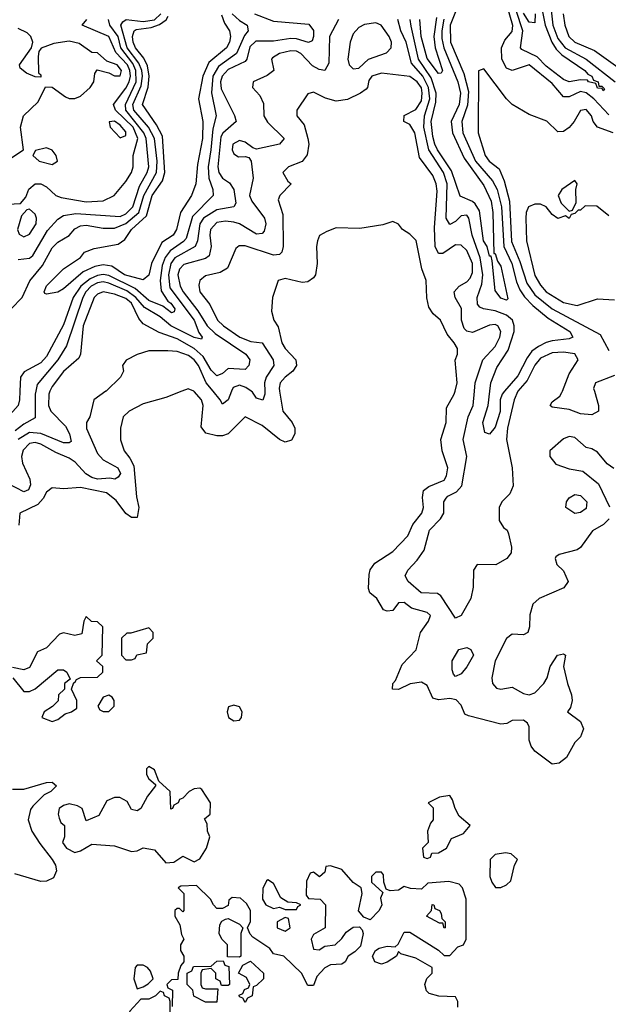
# Model space of a CAD drawing. Header units: inches. Extents: x 2380053 to 2584298, y 380219 to 546618.
# Tile 736 of 788: x 2553556 to 2555628, y 467840 to 471309. Entities that reach past the tile are written whole.
import ezdxf

# ---------------------------------------------------------------- set-up
doc = ezdxf.new("R2010")
doc.units = ezdxf.units.IN
doc.header["$MEASUREMENT"] = 0
doc.layers.add('C5456', color=7, linetype='Continuous')
doc.layers.add('C5457', color=7, linetype='Continuous')

msp = doc.modelspace()

# ---------------------------------------------------------------- linework, layer by layer
at = {"layer": 'C5456', "color": 2}
msp.add_line((2553859.9, 470000.1, 26), (2553859.7, 470000, 26), dxfattribs=at)
for points, elevation in [([(2553556.5, 470000), (2553555.3, 469970), (2553550.4, 469950), (2553522.5, 469917.5), (2553496.5, 469870), (2553470, 469836.2), (2553450, 469823.6), (2553410, 469818), (2553404.7, 469810), (2553370, 469793.2), (2553350, 469795.3), (2553339, 469810), (2553350, 469830.5), (2553370, 469839.1), (2553410, 469838), (2553436.9, 469863.1), (2553445.4, 469894.6), (2553447.1, 469930), (2553486.3, 469993.7), (2553486.6, 470000)], 14), ([(2553859.7, 470000), (2553817.3, 469970), (2553802.8, 469910), (2553790.8, 469890), (2553791.2, 469868.9), (2553830, 469780.5), (2553850, 469758.4), (2553901.6, 469730), (2553910.3, 469710), (2553903, 469697), (2553890.3, 469689.7), (2553873.3, 469693.3), (2553830, 469689.8), (2553810, 469695.4), (2553789, 469709), (2553751.2, 469750), (2553730, 469764), (2553683.5, 469783.5), (2553630, 469813.8), (2553610, 469818.7), (2553590, 469815.6), (2553567.9, 469792.1), (2553562.4, 469770), (2553566.1, 469746.1), (2553591.4, 469690), (2553594, 469670), (2553587.1, 469652.9), (2553570, 469645.7), (2553490, 469687.6)], 26), ([(2553612.2, 470000), (2553610.2, 469990), (2553610, 469906.6), (2553570, 469883.9), (2553539.7, 469860.3)], 18), ([(2553662.4, 470000), (2553658, 469990), (2553657.4, 469950), (2553665.7, 469930), (2553717.1, 469877.1), (2553731.6, 469850), (2553736.7, 469823.3), (2553730, 469818), (2553710, 469818.3), (2553630.6, 469850.6), (2553590, 469854), (2553550.3, 469830)], 22), ([(2554126.2, 470000), (2554070, 469978), (2553990, 469956), (2553941, 469930), (2553920.7, 469910), (2553911, 469870), (2553911.2, 469828.9), (2553924, 469790), (2553944.2, 469764.2), (2553957.3, 469737.3), (2553967.5, 469627.5), (2553975.8, 469590), (2553970, 469555.3), (2553950, 469555.1), (2553930, 469569.6), (2553895.2, 469615.2), (2553862, 469642), (2553770, 469660.5), (2553710, 469655.6), (2553670, 469659.3), (2553650, 469644), (2553638.3, 469621.7), (2553619.6, 469600.4), (2553556, 469570), (2553552.5, 469527.5)], 30), ([(2554470.9, 470000), (2554482.4, 469930), (2554514.8, 469890), (2554524, 469870), (2554524, 469850), (2554513, 469827), (2554490, 469820.9), (2554470, 469829.3), (2554410, 469879.5), (2554350, 469909.2), (2554290, 469849.4), (2554270, 469842.9), (2554250, 469842.9), (2554211.8, 469851.8), (2554194.8, 469874.8), (2554202, 469950), (2554196.2, 469970), (2554170, 469999.3), (2554168.5, 470000)], 30), ([(2554302, 470000), (2554290, 469969), (2554270, 469954), (2554262, 469970), (2554237, 470000)], 26), ([(2554419.2, 470000), (2554419.5, 469990), (2554411.7, 469968.3), (2554390, 469976), (2554376.1, 469996.1), (2554370.6, 470000)], 26), ([(2555630.7, 469550), (2555611.3, 469530), (2555572, 469508), (2555530.4, 469449.6), (2555518.8, 469441.2), (2555455.3, 469424.7), (2555444, 469416), (2555441, 469410), (2555446.8, 469390), (2555470, 469366.8), (2555487.3, 469330), (2555472.2, 469307.8), (2555384.7, 469270), (2555362.8, 469250), (2555351.6, 469211.6), (2555350.8, 469170), (2555344.7, 469150), (2555330, 469141.2), (2555290, 469144), (2555270, 469129.2), (2555230.4, 469050), (2555218, 468990), (2555220.7, 468970), (2555234, 468954), (2555250, 468950.7), (2555290, 468957.3), (2555330, 468934.8), (2555350, 468930.7), (2555370, 468937.3), (2555400.9, 468970), (2555412.7, 468990), (2555423.7, 469030), (2555449.2, 469070), (2555470, 469074.8), (2555478, 469070), (2555470.7, 469030), (2555484, 468970), (2555499.1, 468930), (2555500.7, 468910), (2555494.8, 468885.2), (2555484.7, 468870), (2555530, 468836), (2555540.7, 468810), (2555530, 468782), (2555510, 468762), (2555480.7, 468710), (2555454.8, 468690), (2555430, 468686.6), (2555370, 468732), (2555356.9, 468750), (2555349.6, 468770), (2555350, 468818), (2555344, 468830), (2555330, 468841.2), (2555290, 468839.3), (2555270.4, 468829.6), (2555250, 468827), (2555136.2, 468856.2), (2555122.5, 468862.5), (2555110, 468894), (2555092.8, 468912.8), (2555070, 468917.6), (2555030, 468912.3), (2555010, 468919), (2554990, 468962.7), (2554970, 468974.5), (2554930.4, 468969.6), (2554890, 468949.6), (2554868.7, 468950), (2554869.3, 468970), (2554878.9, 468981.1), (2554902.9, 469037.1), (2554951.4, 469088.6), (2554966.6, 469150), (2554995.1, 469190), (2555002.7, 469210), (2554990, 469220.9), (2554935.6, 469235.6), (2554910, 469255.1), (2554890, 469254), (2554870, 469227.6), (2554850, 469224.7), (2554837.2, 469230), (2554813.2, 469270), (2554789, 469290), (2554784.5, 469304.5), (2554786.2, 469353.8), (2554789.7, 469370.3), (2554806, 469394), (2554870, 469434.8), (2554922, 469490), (2554939.5, 469530), (2554971.6, 469570), (2554977.6, 469590), (2554974, 469626), (2554977.2, 469650), (2554996.3, 469663.7), (2555050, 469686.7), (2555058.6, 469701.4), (2555062.9, 469730), (2555042.9, 469790), (2555038.4, 469830), (2555057, 469890), (2555058.6, 469941.4), (2555086, 469990), (2555088.6, 470000)], 30), ([(2555309.8, 470000), (2555296.9, 469970), (2555273.6, 469870), (2555270.3, 469830.3), (2555290.3, 469730), (2555293.5, 469666.5), (2555281.7, 469638.3), (2555253.4, 469610), (2555243.8, 469590), (2555244.5, 469544.5), (2555259.6, 469519.6), (2555272, 469510), (2555276.9, 469496.9), (2555286.8, 469450), (2555286, 469430), (2555271.3, 469410), (2555232.3, 469387.7), (2555166, 469390), (2555154, 469370), (2555152.2, 469310), (2555144.2, 469270), (2555110.3, 469209.7), (2555090, 469200.9), (2555038.7, 469278.7), (2555026.8, 469286.8), (2554969.8, 469289.8), (2554923.7, 469330), (2554912.7, 469350), (2554922.7, 469370), (2554955.4, 469404.6), (2554979.5, 469440.5), (2554998.3, 469510), (2555037.6, 469550), (2555049.6, 469570), (2555049.6, 469610), (2555057.2, 469622.8), (2555062.7, 469630), (2555094.2, 469645.8), (2555113.1, 469666.9), (2555129.7, 469770), (2555117.4, 469830), (2555135.4, 469910), (2555152.6, 469950), (2555157.1, 470000)], 26), ([(2555263.1, 470000), (2555254.6, 469990), (2555248, 469970), (2555248, 469928), (2555230, 469873.2), (2555210, 469849), (2555194, 469854), (2555186.9, 469890), (2555205.4, 469950), (2555211.2, 470000)], 22), ([(2555579.1, 470000), (2555593.4, 469950), (2555594, 469930), (2555570, 469917), (2555530, 469920.5), (2555490, 469936), (2555430, 469944), (2555424, 469950), (2555430, 469962), (2555457.5, 469982.5), (2555465.1, 469994.9), (2555467, 470000)], 26), ([(2555647.5, 469727.5), (2555623.9, 469743.9), (2555590, 469785.2), (2555570, 469797.2), (2555550, 469801.2), (2555510, 469837.2), (2555490, 469840.9), (2555470, 469831.8), (2555422.8, 469790), (2555422, 469770), (2555443.1, 469743.1), (2555490, 469726), (2555538.8, 469718.8), (2555593.8, 469673.8), (2555632.1, 469592.1)], 30), ([(2553531.3, 468990), (2553570, 468942), (2553590, 468942), (2553610, 468952), (2553690, 469018), (2553710, 469018), (2553722, 469010), (2553734, 468986), (2553714, 468970), (2553714, 468950), (2553692, 468930), (2553690.9, 468909.1), (2553671.2, 468888.9), (2553642, 468870), (2553634, 468850), (2553670, 468836), (2553690, 468842.8), (2553716.5, 468863.5), (2553738, 468870), (2553756.5, 468883.5), (2553757.2, 468910), (2553738, 468950), (2553746, 468974), (2553750, 468974), (2553755.3, 468984.7), (2553770, 468991.3), (2553830, 468992), (2553848, 469010), (2553848, 469030), (2553826, 469050), (2553846, 469070), (2553848, 469170), (2553830, 469188), (2553808.4, 469188.4), (2553790, 469206), (2553782, 469190), (2553774.8, 469145.2), (2553750, 469139), (2553710, 469149), (2553696, 469144), (2553650, 469095.3), (2553618, 469082), (2553590, 469026), (2553570, 469018), (2553530, 469026)], 34), ([(2553530, 468597.6), (2553570, 468597.4), (2553650, 468622), (2553670, 468622.8), (2553686, 468610), (2553666, 468590), (2553642, 468578), (2553601.8, 468538.2), (2553593.4, 468526.6), (2553585.7, 468490), (2553598.3, 468450), (2553626.2, 468406.2), (2553670.4, 468350), (2553682.4, 468330), (2553685.5, 468310), (2553674.4, 468285.6), (2553650, 468273.6), (2553630, 468272.6), (2553539.2, 468299.2)], 30), ([(2555098, 467830), (2555098, 467850), (2555090, 467866), (2555031.6, 467868.4), (2554998, 467878), (2554988, 467888), (2554982, 467910), (2554989.1, 467930.9), (2555008, 467950), (2555008, 467970), (2554950, 468002), (2554898, 468018), (2554890, 468026), (2554882, 468010), (2554850, 467988.7), (2554830, 467982), (2554806, 467990), (2554798, 468010), (2554808, 468030), (2554822, 468038), (2554850, 468044.7), (2554878, 468042), (2554888.7, 468051.3), (2554910, 468094), (2554930, 468094), (2555030.9, 468030.9), (2555050, 468012), (2555070, 468012), (2555098, 468042), (2555118, 468050), (2555128, 468070), (2555128, 468210), (2555115.3, 468250), (2555103.1, 468263.1), (2555066.8, 468273.2), (2554992.7, 468267.3), (2554970, 468246), (2554932, 468248), (2554910, 468255.3), (2554890, 468242), (2554860.2, 468240.2), (2554846, 468246), (2554838, 468270), (2554836.4, 468296.4), (2554830, 468306), (2554810, 468306), (2554794, 468290), (2554794, 468270), (2554834, 468234), (2554826, 468214), (2554831.3, 468190), (2554822, 468170), (2554790, 468138), (2554767.3, 468147.3), (2554748.8, 468168.9), (2554762, 468230), (2554758, 468250), (2554730, 468268.7), (2554690, 468315.3), (2554650, 468328), (2554634, 468326), (2554630, 468306), (2554611.2, 468288.9), (2554590, 468306), (2554578, 468302), (2554566, 468274), (2554564.7, 468224.7), (2554572.7, 468212.7), (2554614, 468210), (2554632, 468190), (2554631.2, 468108.9), (2554590, 468086), (2554582, 468070), (2554590, 468034), (2554610, 468032), (2554630, 468044.7), (2554666, 468050), (2554690, 468072), (2554705.6, 468094.4), (2554730, 468112), (2554752.7, 468112.7), (2554762, 468102), (2554764.7, 468090), (2554755.3, 468044.7), (2554735.3, 468024.7), (2554712, 468010), (2554702, 467990), (2554690, 467982), (2554650, 467979), (2554630, 467969), (2554602, 467938), (2554590, 467906), (2554570, 467906), (2554548, 467950), (2554486, 468010), (2554450, 468018), (2554436.5, 468036.5), (2554376.4, 468076.4), (2554367.3, 468087.3), (2554358, 468110), (2554368.4, 468131.6), (2554368.7, 468170), (2554354.6, 468194.6), (2554333.6, 468213.6), (2554303.6, 468216.4), (2554292.7, 468207.3), (2554290, 468188), (2554270, 468178), (2554250, 468178), (2554238, 468190), (2554228, 468210), (2554178, 468258), (2554123.6, 468256.4), (2554114, 468250), (2554134, 468230), (2554134, 468170), (2554130, 468166), (2554118, 468178), (2554110, 468178), (2554102, 468170), (2554102, 468150), (2554119.6, 468119.6), (2554125.4, 468085.4), (2554134, 468070), (2554122, 468050), (2554122, 468030), (2554134, 468010), (2554134, 467990), (2554123.6, 467976.4), (2554114, 467950), (2554112.7, 467927.3), (2554090, 467926), (2554074, 467910), (2554078, 467898), (2554094, 467890), (2554092.7, 467832.7)], 34)]:
    msp.add_lwpolyline(points, dxfattribs=dict(at, elevation=elevation))
for points, elevation in [([(2555510, 469569.6), (2555479, 469590), (2555481.2, 469610), (2555490, 469624.7), (2555510, 469636.3), (2555530, 469633), (2555552.4, 469610), (2555550, 469587), (2555530, 469572.7)], 26), ([(2554010, 469166), (2553947.3, 469147.3), (2553932.7, 469147.3), (2553914, 469130), (2553914, 469070), (2553930, 469054), (2553950, 469054), (2553962, 469058), (2553968.4, 469071.6), (2554002, 469078), (2554006, 469110), (2554026, 469130), (2554026, 469150)], 34), ([(2555090, 468995.3), (2555082.7, 469002.7), (2555078, 469018), (2555079, 469050), (2555102, 469090), (2555130, 469097.3), (2555144.7, 469090), (2555153.4, 469070), (2555130, 469028.7), (2555110, 469004)], 26), ([(2553870, 468928.7), (2553850, 468922), (2553831.3, 468890), (2553838, 468878), (2553850, 468871.3), (2553870, 468871.3), (2553888.7, 468890), (2553888.7, 468910), (2553882, 468922)], 34), ([(2554310, 468894), (2554291.6, 468888.4), (2554286, 468870), (2554291.3, 468850), (2554310, 468838.8), (2554330, 468841), (2554337.2, 468850), (2554339, 468870), (2554330, 468888)], 34), ([(2554010, 468678), (2554002, 468670), (2554002, 468650), (2554010, 468634), (2554034, 468614), (2554034, 468610), (2554006.4, 468573.6), (2553982, 468530), (2553970, 468522), (2553950, 468526), (2553934.6, 468554.6), (2553908.8, 468568.9), (2553890, 468569), (2553862.8, 468557.2), (2553834.8, 468505.2), (2553790, 468486), (2553775.3, 468530), (2553759.5, 468539.5), (2553730, 468546), (2553710, 468540.9), (2553694.8, 468530), (2553691, 468510), (2553695.3, 468495.3), (2553701, 468481), (2553714, 468470), (2553714, 468430), (2553706, 468410), (2553721, 468390), (2553750, 468374.8), (2553770, 468381), (2553810, 468404.7), (2553890, 468398), (2553950, 468378), (2553970, 468381), (2553990, 468391), (2554030, 468384.7), (2554070, 468338), (2554099, 468341), (2554130, 468362), (2554170, 468342), (2554190, 468352), (2554213.2, 468390), (2554225.2, 468430), (2554217.2, 468450), (2554216, 468476), (2554206, 468494), (2554226, 468510), (2554228, 468550), (2554197.2, 468597.2), (2554190, 468602), (2554170, 468599), (2554152, 468590), (2554130, 468566), (2554118, 468562), (2554114, 468550), (2554098, 468542), (2554094, 468530), (2554088, 468528), (2554086, 468590), (2554046, 468626), (2554030, 468666)], 34), ([(2555070, 468575.3), (2555034, 468570), (2554994, 468550), (2555011.6, 468531.6), (2555012, 468490), (2555002, 468478), (2554991.3, 468450), (2554994, 468410), (2554974, 468390), (2554978, 468358), (2554990, 468354), (2555002, 468358), (2555007.3, 468372.7), (2555030, 468374), (2555058, 468390), (2555076.4, 468423.6), (2555118, 468442), (2555142, 468470), (2555102.7, 468502.7), (2555088.7, 468530), (2555080.2, 468560.2)], 34), ([(2555266.8, 468373.2), (2555230, 468368), (2555212, 468350), (2555211.3, 468290), (2555218, 468270), (2555231.3, 468251.3), (2555250, 468251), (2555270, 468261), (2555284.7, 468275.3), (2555298, 468330), (2555308, 468350), (2555286, 468370)], 34), ([(2554430, 468278), (2554424.7, 468275.3), (2554411.6, 468248.4), (2554411.3, 468210), (2554422, 468190), (2554450, 468178), (2554470, 468182), (2554490, 468174), (2554530, 468174), (2554535.3, 468184.7), (2554546, 468190), (2554530, 468198), (2554500.4, 468200.4), (2554475.3, 468215.3), (2554450, 468266)], 34), ([(2555050, 468108), (2555046, 468126), (2555034, 468126), (2554988, 468150), (2555006, 468170), (2555008, 468192), (2555014, 468190), (2555018, 468178), (2555034, 468170), (2555039.6, 468159.6), (2555042, 468142), (2555054, 468130), (2555054, 468110)], 34), ([(2554330, 468006), (2554287.3, 468007.3), (2554288, 468050), (2554268, 468070), (2554258, 468090), (2554260.4, 468119.6), (2554267.3, 468132.7), (2554280.4, 468139.6), (2554290, 468142), (2554330, 468122), (2554342, 468110), (2554334, 468090), (2554334, 468010)], 34), ([(2554490, 468146), (2554462, 468130), (2554462, 468110), (2554490, 468098), (2554508, 468110), (2554502, 468142)], 34), ([(2553990, 467978), (2553970, 467978), (2553962, 467970), (2553958, 467930), (2553970, 467894), (2553990, 467902), (2554008.4, 467911.6), (2554026, 467930), (2554016.4, 467956.4), (2554006, 467970)], 34), ([(2554266, 467906), (2554262, 467922), (2554246, 467930), (2554246, 467950), (2554230, 467966), (2554198, 467962), (2554194, 467950), (2554194, 467910), (2554198, 467898), (2554210, 467894), (2554254, 467894), (2554250, 467848), (2554210, 467848), (2554168.4, 467868.4), (2554166, 467890), (2554146, 467910), (2554146, 467950), (2554162, 467958), (2554167.3, 467972.7), (2554230, 467974), (2554250, 467992), (2554272.7, 467992.7), (2554278, 467978), (2554292.7, 467972.7), (2554294, 467910), (2554290, 467906)], 34), ([(2554350, 467846), (2554342, 467862), (2554330, 467866), (2554328, 467872), (2554342, 467878), (2554347.3, 467892.7), (2554362, 467898), (2554366, 467910), (2554354.6, 467934.6), (2554326, 467950), (2554342, 467978), (2554368.4, 467991.6), (2554414, 467950), (2554414, 467930), (2554390, 467906), (2554378, 467902), (2554374, 467870), (2554358, 467862)], 34), ([(2554050, 467886), (2554034, 467870), (2554010, 467858), (2553982, 467858), (2553943.6, 467816.4), (2553932, 467790), (2553950, 467754), (2553970, 467752), (2553990, 467762), (2554086, 467810), (2554086, 467850), (2554082, 467862), (2554066, 467870), (2554062, 467882)], 34)]:
    msp.add_lwpolyline(points, close=True, dxfattribs=dict(at, elevation=elevation))
at = {"layer": 'C5457', "color": 2}
msp.add_line((2553859.9, 470000.1, 26), (2553859.7, 470000, 26), dxfattribs=at)
for points, elevation in [([(2555414.9, 471450), (2555433.4, 471290), (2555450, 471243.1), (2555476.1, 471210), (2555550.1, 471170.1), (2555652.4, 471090)], 22), ([(2555630, 470973.5), (2555577.6, 471030), (2555550, 471050.7), (2555530, 471055.5), (2555490, 471037.4), (2555470, 471037.6), (2555430, 471084.2), (2555350, 471149.7), (2555290, 471129.6), (2555270, 471138.4), (2555253.7, 471170), (2555252.4, 471210), (2555263.6, 471236.4), (2555290, 471267.7), (2555291.6, 471288.4), (2555257, 471410)], 22), ([(2555385.5, 471390), (2555406, 471290), (2555429.1, 471229.1), (2555444.5, 471204.5), (2555464.7, 471184.7), (2555546, 471130), (2555556.7, 471116.7), (2555570.4, 471110), (2555575.5, 471095.5), (2555592.4, 471090), (2555594.8, 471074.8), (2555605.2, 471074.8), (2555614.4, 471065.6), (2555610, 471058), (2555606.6, 471066.6), (2555590, 471068), (2555584, 471084), (2555559, 471090), (2555555.5, 471095.5), (2555530, 471097.4), (2555490, 471089.8), (2555470, 471098), (2555410, 471144.5), (2555377.4, 471177.4), (2555323.3, 471203.3), (2555318.7, 471210), (2555327.5, 471270), (2555281.8, 471410)], 18), ([(2553470, 470656.4), (2553558.6, 470661.4), (2553577, 470683), (2553587.8, 470712.2), (2553610, 470730.4), (2553630, 470730.4), (2553650, 470720.5), (2553682.8, 470690), (2553702, 470682), (2553790, 470667.6), (2553849.3, 470670.7), (2553888, 470690), (2553930, 470738.8), (2553949.4, 470770), (2553955.1, 470790), (2553955.4, 470830), (2553971.3, 470890), (2553954.9, 470930), (2553892.9, 470990), (2553886.6, 471010), (2553930, 471067.6), (2553941, 471090), (2553945.9, 471110), (2553944, 471130), (2553935.4, 471150), (2553893.8, 471193.8), (2553870, 471249.6), (2553775.3, 471290), (2553792.7, 471310)], 22), ([(2553526.3, 470290), (2553564.5, 470330), (2553591.6, 470388.4), (2553636.6, 470443.4), (2553670, 470505.5), (2553690, 470524.9), (2553730, 470548.2), (2553750, 470572.4), (2553770, 470582.6), (2553790, 470584.6), (2553850, 470574), (2553890, 470573.8), (2553930, 470590.2), (2553975.2, 470630), (2553993.1, 470690), (2554037, 470770), (2554039.9, 470810), (2554029.9, 470890), (2554009.1, 470930), (2553958, 470990), (2553954.5, 471010), (2553983.7, 471076.3), (2553988.8, 471110), (2553986.1, 471130), (2553975.6, 471155.6), (2553934.6, 471210), (2553912.1, 471290), (2553918.7, 471301.3), (2553930.8, 471309.2), (2553990, 471302.6), (2554030, 471308.4), (2554053, 471330)], 14), ([(2553550, 470463.8), (2553590, 470468.8), (2553602.4, 470477.6), (2553653.6, 470566.4), (2553690, 470606), (2553710, 470619.5), (2553753.9, 470626.1), (2553910, 470615.5), (2553930, 470624.5), (2553954.2, 470650), (2553978.2, 470721.8), (2554004.5, 470770), (2554010.6, 470790), (2554001, 470890), (2553993.3, 470910), (2553929, 470990), (2553928.2, 471010), (2553965.4, 471090), (2553964.9, 471130), (2553954.3, 471154.3), (2553912.1, 471210), (2553902.8, 471250), (2553872.9, 471290), (2553868.5, 471310)], 18), ([(2554303.9, 471330), (2554330, 471306), (2554357.3, 471290), (2554360.5, 471270), (2554346.8, 471253.2), (2554319.7, 471190), (2554255.9, 471144.1), (2554235.3, 471110), (2554230.9, 471050.9), (2554247.8, 470970), (2554235.5, 470924.5), (2554229.4, 470850.6), (2554218.9, 470790), (2554221.8, 470750), (2554236.4, 470710), (2554237.1, 470690), (2554164.8, 470615.2), (2554141.7, 470538.3), (2554133.1, 470526.9), (2554086, 470494.1), (2554068.6, 470471.5), (2554057, 470443), (2554050.1, 470390), (2554054.1, 470354.1), (2554076.9, 470316.9), (2554088, 470310), (2554102.4, 470290), (2554099.9, 470280.1), (2554090, 470276.2), (2554059.4, 470299.4), (2554010, 470319.3), (2553962.3, 470362.3), (2553870, 470407.3), (2553850, 470411.3), (2553830, 470407.9), (2553804, 470396), (2553771, 470370), (2553743.9, 470330), (2553710, 470234), (2553650, 470122.4), (2553630, 470100.5), (2553571.7, 470068.3), (2553558.4, 470050), (2553556.5, 470000)], 14), ([(2554382, 471330), (2554450, 471303.2), (2554573.3, 471293.3), (2554590, 471271), (2554590.3, 471249.7), (2554585.5, 471234.5), (2554572.1, 471227.9), (2554530, 471240.9), (2554510, 471242.4), (2554450, 471232.9), (2554387.4, 471232.6), (2554366.3, 471213.7), (2554356, 471170), (2554350, 471161.6), (2554290, 471133.5), (2554268.4, 471110), (2554262.9, 471090), (2554265.4, 471065.4), (2554311.7, 470971.7), (2554318, 470950), (2554271, 470909), (2554264.2, 470895.8), (2554253.2, 470790), (2554257.3, 470770), (2554270, 470750.4), (2554294.3, 470734.3), (2554310, 470710.7), (2554317, 470663), (2554310.3, 470649.7), (2554250, 470638.8), (2554202.9, 470610), (2554190.1, 470589.9), (2554181.3, 470530), (2554173.4, 470510), (2554102.2, 470470), (2554088, 470450), (2554079.4, 470410), (2554084.4, 470364.4), (2554170.1, 470250.1), (2554186.4, 470206.4), (2554198, 470190), (2554196.4, 470183.6), (2554170, 470188.7), (2554088.1, 470230), (2554050, 470262.3), (2553994.8, 470294.8), (2553964.2, 470330), (2553933.3, 470353.3), (2553870, 470380.9), (2553850, 470384.9), (2553830, 470381.3), (2553807.3, 470370), (2553788.6, 470350), (2553778.5, 470330), (2553720.2, 470159.8), (2553690.3, 470110), (2553616.9, 470023.1), (2553612.2, 470000)], 18), ([(2554265.8, 471325.8), (2554276.5, 471296.5), (2554294, 471270), (2554298, 471250), (2554294.3, 471230), (2554283.8, 471210), (2554221.5, 471158.5), (2554200.3, 471110), (2554185.3, 471030), (2554200.3, 470950), (2554199.1, 470890), (2554181.8, 470798.2), (2554176, 470730), (2554160.4, 470690), (2554122, 470630), (2554108.2, 470570), (2554096.4, 470550), (2554056, 470524), (2554020.3, 470450), (2554010, 470408.7), (2553990, 470392.7), (2553924.5, 470410), (2553880.7, 470440.7), (2553850, 470445.6), (2553820.9, 470439.1), (2553779.9, 470420.1), (2553710, 470360.7), (2553690, 470349.4), (2553650, 470342), (2553644.7, 470344.7), (2553642, 470350), (2553650, 470370.8), (2553710, 470430.7), (2553769.4, 470470.6), (2553784, 470490), (2553817.6, 470502.4), (2553902.3, 470517.7), (2553925.6, 470534.4), (2553949.8, 470570), (2554001.9, 470618.1), (2554022, 470690), (2554059.2, 470740.8), (2554067.4, 470770), (2554058.1, 470898.1), (2554038.1, 470938.1), (2553987.7, 471010), (2554008.7, 471071.3), (2554011.6, 471110), (2554006.2, 471146.2), (2553993, 471173), (2553963.1, 471210), (2553955.1, 471230), (2553953.3, 471250), (2553958.7, 471270), (2553965.5, 471274.5), (2554018.2, 471281.8), (2554048.4, 471291.6), (2554071.4, 471308.6), (2554078.7, 471321.3)], 10), ([(2554678.4, 471310), (2554647, 471250), (2554644.2, 471155.8), (2554630.5, 471129.5), (2554610, 471133.3), (2554586.7, 471146.7), (2554545.1, 471190), (2554530, 471198), (2554510, 471199.1), (2554471, 471190), (2554445.5, 471174.5), (2554442.8, 471170), (2554450.6, 471129.4), (2554427.7, 471112.3), (2554378, 471090), (2554376, 471070), (2554401.6, 471041.6), (2554414, 471014), (2554414.9, 470970), (2554427.8, 470947.8), (2554486.8, 470890), (2554470.3, 470869.7), (2554390, 470853.2), (2554377.2, 470857.2), (2554350, 470877), (2554330, 470882.9), (2554306.7, 470870), (2554304.4, 470850), (2554310, 470836), (2554326, 470826), (2554350, 470827.3), (2554362.8, 470822.8), (2554370.5, 470810.5), (2554378, 470750), (2554364.9, 470690), (2554373.1, 470670), (2554418, 470610), (2554422, 470590), (2554416.5, 470563.5), (2554410, 470555.1), (2554390, 470553.6), (2554330, 470589.7), (2554310, 470596), (2554280.5, 470599.5), (2554250, 470594), (2554227.4, 470570), (2554225.3, 470550), (2554230.3, 470510), (2554222.6, 470477.4), (2554210, 470466.9), (2554133.6, 470446.4), (2554118.8, 470430), (2554112.9, 470410), (2554121.3, 470370), (2554131.4, 470350), (2554183.5, 470283.5), (2554216.2, 470230), (2554243.7, 470203.7), (2554352.4, 470130), (2554366, 470110), (2554363, 470090), (2554350, 470077), (2554290, 470080.5), (2554270, 470062.9), (2554250, 470054), (2554230, 470074), (2554202, 470122), (2554170.4, 470150.4), (2554110, 470185), (2554046.6, 470206.6), (2553990, 470237), (2553975.6, 470255.6), (2553950, 470309.7), (2553930, 470326.6), (2553890, 470342.4), (2553850, 470349.7), (2553830, 470342), (2553818, 470330), (2553779.2, 470230), (2553770.4, 470130), (2553764.2, 470115.8), (2553710, 470069.6), (2553670, 470017), (2553662.4, 470000)], 22), ([(2555211.2, 470000), (2555214.7, 470030), (2555236.3, 470083.7), (2555275.9, 470144.1), (2555297.1, 470210), (2555296.8, 470230), (2555290.5, 470250.5), (2555270, 470267.7), (2555230, 470282.8), (2555188.7, 470290), (2555175.6, 470295.6), (2555167.1, 470307.1), (2555166, 470330), (2555182.9, 470377.1), (2555186.8, 470410), (2555176.5, 470470), (2555148.7, 470550), (2555136.9, 470610), (2555130, 470620.7), (2555110, 470617.6), (2555090, 470597.6), (2555070, 470587.6), (2555057.4, 470610), (2555061.4, 470730), (2555048.1, 470770), (2554995.8, 470850), (2554979.2, 470930), (2554980.6, 470970), (2554999.3, 471030), (2554994.9, 471070), (2554974.7, 471110), (2554935.7, 471155.7), (2554916.8, 471230), (2554898.2, 471270), (2554887.2, 471310)], 22), ([(2555049.1, 471310.9), (2555042.6, 471270), (2555042.6, 471242.6), (2555049.5, 471210), (2555099, 471090), (2555108, 471050), (2555103.5, 471010), (2555075.4, 470950), (2555079.3, 470910), (2555120.7, 470820.7), (2555190, 470724.9), (2555216.2, 470670), (2555222, 470630), (2555224.7, 470484.7), (2555230, 470484.7), (2555237.6, 470457.6), (2555250, 470441), (2555274.6, 470325.4), (2555270, 470321.2), (2555250, 470327.6), (2555230, 470355.3), (2555218.9, 470458.9), (2555215.3, 470475.3), (2555210, 470475.3), (2555201.3, 470510), (2555189, 470530), (2555174.9, 470634.9), (2555160, 470660), (2555150, 470668.4), (2555106.9, 470686.9), (2555076, 470776), (2555026.6, 470850), (2555017.8, 470870), (2555010, 470897.2), (2555004.3, 470950), (2555021.4, 471018.6), (2555022.2, 471050), (2555004.4, 471104.4), (2554960.5, 471170), (2554933.6, 471286.4), (2554930.7, 471310)], 18), ([(2555023.1, 471316.9), (2555013.8, 471250), (2555018.2, 471210), (2555044, 471130), (2555039.9, 471120.1), (2555030, 471119.5), (2554990, 471172.3), (2554969.1, 471250), (2554965, 471310)], 14), ([(2555090, 471336.8), (2555071.9, 471290), (2555073, 471230), (2555119.1, 471119.1), (2555135.6, 471055.6), (2555132.8, 471007.2), (2555112.4, 470950), (2555116.2, 470910), (2555160.6, 470810), (2555221, 470741), (2555237.4, 470710), (2555252.2, 470650), (2555260.1, 470510), (2555288.4, 470450), (2555304.7, 470384.7), (2555316.6, 470356.6), (2555332.6, 470332.6), (2555362, 470302), (2555416.7, 470256.7), (2555492.7, 470210), (2555502.8, 470190), (2555490, 470184.2), (2555430, 470177.7), (2555410, 470171.1), (2555382, 470158), (2555359.2, 470140.8), (2555342.3, 470117.7), (2555310, 470054.7), (2555263.1, 470000)], 22), ([(2555370.2, 471329.8), (2555370, 471298), (2555350, 471299.6), (2555330, 471331.6)], 14), ([(2555469, 471330), (2555474.9, 471290), (2555488.8, 471250), (2555510.7, 471230), (2555579.7, 471199.7), (2555670, 471135.8)], 26), ([(2553521.7, 470818.3), (2553568.7, 470850), (2553559, 470930), (2553569, 470970), (2553620.4, 471019.6), (2553647.3, 471072.7), (2553670, 471071.3), (2553716.9, 471036.9), (2553730, 471031.3), (2553750, 471031), (2553770, 471038.8), (2553804, 471070), (2553817.2, 471090), (2553820.2, 471119.8), (2553828.4, 471131.6), (2553870, 471122), (2553890, 471110.6), (2553910, 471110.8), (2553914.6, 471130), (2553899.5, 471150), (2553862.9, 471162.9), (2553830, 471192.3), (2553810, 471192.7), (2553765.1, 471225.1), (2553730, 471232.6), (2553675.5, 471224.5), (2553631.3, 471208.7), (2553623.6, 471196.4), (2553621, 471179), (2553622, 471122), (2553630, 471114), (2553630, 471106), (2553610, 471108), (2553580.2, 471120.2), (2553558, 471138), (2553555.3, 471150), (2553598, 471210), (2553602, 471230), (2553595.3, 471250), (2553582, 471262), (2553550, 471277.2)], 26), ([(2555645.2, 470910), (2555589.7, 470929.7), (2555575.1, 470950), (2555569.3, 470970), (2555550, 470992), (2555530, 470989.2), (2555508, 470950), (2555490, 470929.5), (2555470, 470915.1), (2555450, 470913.2), (2555411.4, 470951.5), (2555350, 470975.1), (2555289.7, 471009.8), (2555269.5, 471030), (2555190, 471135.3), (2555171.6, 471128.4), (2555170.6, 470910), (2555194.4, 470830), (2555208.6, 470810), (2555243.4, 470783.4), (2555261.5, 470741.5), (2555280.2, 470670), (2555287, 470527), (2555316.4, 470456.4), (2555341, 470381), (2555370, 470339.1), (2555430, 470290.2), (2555599.2, 470199.2), (2555630, 470143.8)], 26), ([(2555157.1, 470000), (2555159.7, 470030), (2555186.3, 470110), (2555230, 470158), (2555246.3, 470190), (2555249.6, 470210), (2555239.3, 470230), (2555230, 470234.7), (2555210, 470233), (2555150, 470206.9), (2555130, 470211.5), (2555121.3, 470221.3), (2555111, 470250), (2555110.9, 470290.9), (2555089.6, 470330), (2555085.1, 470350), (2555102.7, 470370), (2555130, 470384.9), (2555141.3, 470398.7), (2555150, 470418), (2555149.7, 470450), (2555130, 470496.2), (2555110, 470514.5), (2555090, 470516.2), (2555045.6, 470485.6), (2555030, 470485.2), (2555018.4, 470510), (2555016.3, 470576.3), (2555025.1, 470705.1), (2555022, 470730), (2555010, 470759.5), (2554963.1, 470823.1), (2554947, 470910), (2554930, 470939), (2554908.7, 470950), (2554909.3, 470970.7), (2554950, 470992.4), (2554970, 471023), (2554973.3, 471050), (2554970, 471069.2), (2554954.8, 471090), (2554930, 471108.4), (2554830, 471120.7), (2554796, 471110), (2554784.9, 471095.1), (2554780.7, 471070), (2554775.6, 471064.4), (2554756, 471050), (2554710, 471027.8), (2554670, 471021.6), (2554632.8, 471032.8), (2554590, 471053.2), (2554570, 471048), (2554532, 470990), (2554532, 470970), (2554558, 470938), (2554570.7, 470890.7), (2554574, 470870), (2554567.7, 470832.3), (2554550.6, 470809.4), (2554502, 470790), (2554482, 470770), (2554499.6, 470739.6), (2554511.3, 470730), (2554471.3, 470690), (2554466.4, 470673.6), (2554482.5, 470622.5), (2554483.1, 470510), (2554479.1, 470490), (2554470, 470482), (2554450, 470478.7), (2554350, 470511.6), (2554328.1, 470511.9), (2554316.8, 470503.2), (2554287.1, 470432.9), (2554261.4, 470418.6), (2554210, 470407), (2554190.6, 470390), (2554186.4, 470373.6), (2554190.5, 470350), (2554224.9, 470304.9), (2554252.7, 470250), (2554273.4, 470230), (2554330.6, 470190), (2554370, 470174.6), (2554410, 470170.4), (2554448.7, 470110), (2554450.4, 470090), (2554423.1, 470050), (2554418.3, 470030), (2554419.2, 470000)], 26), ([(2555630, 470618), (2555587.7, 470652.3), (2555546.8, 470653.2), (2555530, 470638), (2555522, 470638), (2555510, 470626), (2555498, 470622), (2555490, 470608), (2555478, 470618), (2555450, 470608.7), (2555430, 470622), (2555409.1, 470649.1), (2555390, 470659), (2555370, 470659), (2555346.8, 470650), (2555338.8, 470630), (2555337.3, 470610), (2555340.7, 470530), (2555370, 470407.3), (2555390, 470373), (2555410, 470350.4), (2555470, 470312.2), (2555518, 470302), (2555590, 470325.5), (2555650, 470322)], 30), ([(2555088.6, 470000), (2555096.2, 470030), (2555089.3, 470109.3), (2555097.2, 470130), (2555097.2, 470150), (2555086, 470170), (2555060.5, 470200.5), (2555037.2, 470250), (2555012.1, 470272.1), (2554996.5, 470296.5), (2554989.4, 470329.4), (2554986.6, 470390), (2554971.4, 470431.4), (2554951.2, 470531.1), (2554930, 470552.7), (2554904, 470570), (2554890, 470588.7), (2554870, 470598), (2554834, 470586), (2554753.6, 470573.6), (2554670, 470575.3), (2554636.9, 470563.1), (2554611.6, 470548.4), (2554604.7, 470530), (2554601, 470510), (2554602.8, 470450), (2554597.3, 470410), (2554590, 470399), (2554570, 470385.2), (2554550, 470382.7), (2554490, 470397.2), (2554466, 470390), (2554446, 470330), (2554442, 470282), (2554451, 470250), (2554466.2, 470226.2), (2554478.4, 470170), (2554490.5, 470150), (2554528, 470110), (2554530.7, 470090), (2554518, 470070), (2554490, 470049.6), (2554472.4, 470030), (2554469.1, 470010.9), (2554470.9, 470000)], 30), ([(2554237, 470000), (2554212, 470030), (2554185.3, 470090), (2554170, 470110.9), (2554150, 470126), (2554110, 470139.7), (2554077.6, 470142.4), (2554010, 470142.7), (2553970, 470129.3), (2553930.9, 470109.1), (2553918, 470090), (2553921, 470070), (2553911.3, 470050), (2553859.9, 470000.1)], 26), ([(2555467, 470000), (2555490, 470061), (2555522, 470110), (2555510, 470131.1), (2555470, 470137.6), (2555430, 470134.8), (2555390, 470116), (2555370, 470091.5), (2555342.2, 470037.8), (2555310, 470000.5), (2555309.8, 470000)], 26), ([(2555650, 470055.1), (2555582.8, 470030), (2555576.3, 470010), (2555579.1, 470000)], 26), ([(2554168.5, 470000), (2554148.8, 470008.9), (2554126.2, 470000)], 30), ([(2554370.6, 470000), (2554352.6, 470012.6), (2554330, 470021.1), (2554307.1, 470012.9), (2554302, 470000)], 26)]:
    msp.add_lwpolyline(points, dxfattribs=dict(at, elevation=elevation))
for points, elevation in [([(2554810, 471298), (2554770, 471292.3), (2554750, 471280.9), (2554730, 471259), (2554719.3, 471230), (2554710.8, 471170), (2554716, 471150), (2554730, 471136), (2554750, 471138), (2554784, 471170), (2554847.5, 471192.5), (2554863.7, 471210), (2554865.1, 471230), (2554856.9, 471250), (2554828.7, 471290)], 26), ([(2553890, 470950.8), (2553871.3, 470948.7), (2553874.9, 470930), (2553910, 470893), (2553930, 470901), (2553930, 470914), (2553910, 470937.7)], 26), ([(2553650, 470857.2), (2553611.6, 470848.4), (2553602, 470830), (2553624.7, 470810), (2553670, 470798.8), (2553688.7, 470810), (2553684, 470830), (2553670, 470848.7)], 26), ([(2555510, 470742), (2555464.7, 470710), (2555452, 470690), (2555462, 470662), (2555490, 470634), (2555502, 470638), (2555515.3, 470664.7), (2555514, 470710), (2555519, 470730)], 30), ([(2553590, 470641.2), (2553580.7, 470639.3), (2553562.3, 470617.7), (2553547.7, 470570), (2553553.7, 470553.7), (2553570, 470544), (2553590, 470553.4), (2553613.7, 470590), (2553614.7, 470610), (2553610, 470624)], 22)]:
    msp.add_lwpolyline(points, close=True, dxfattribs=dict(at, elevation=elevation))

doc.saveas('drawing.dxf')
